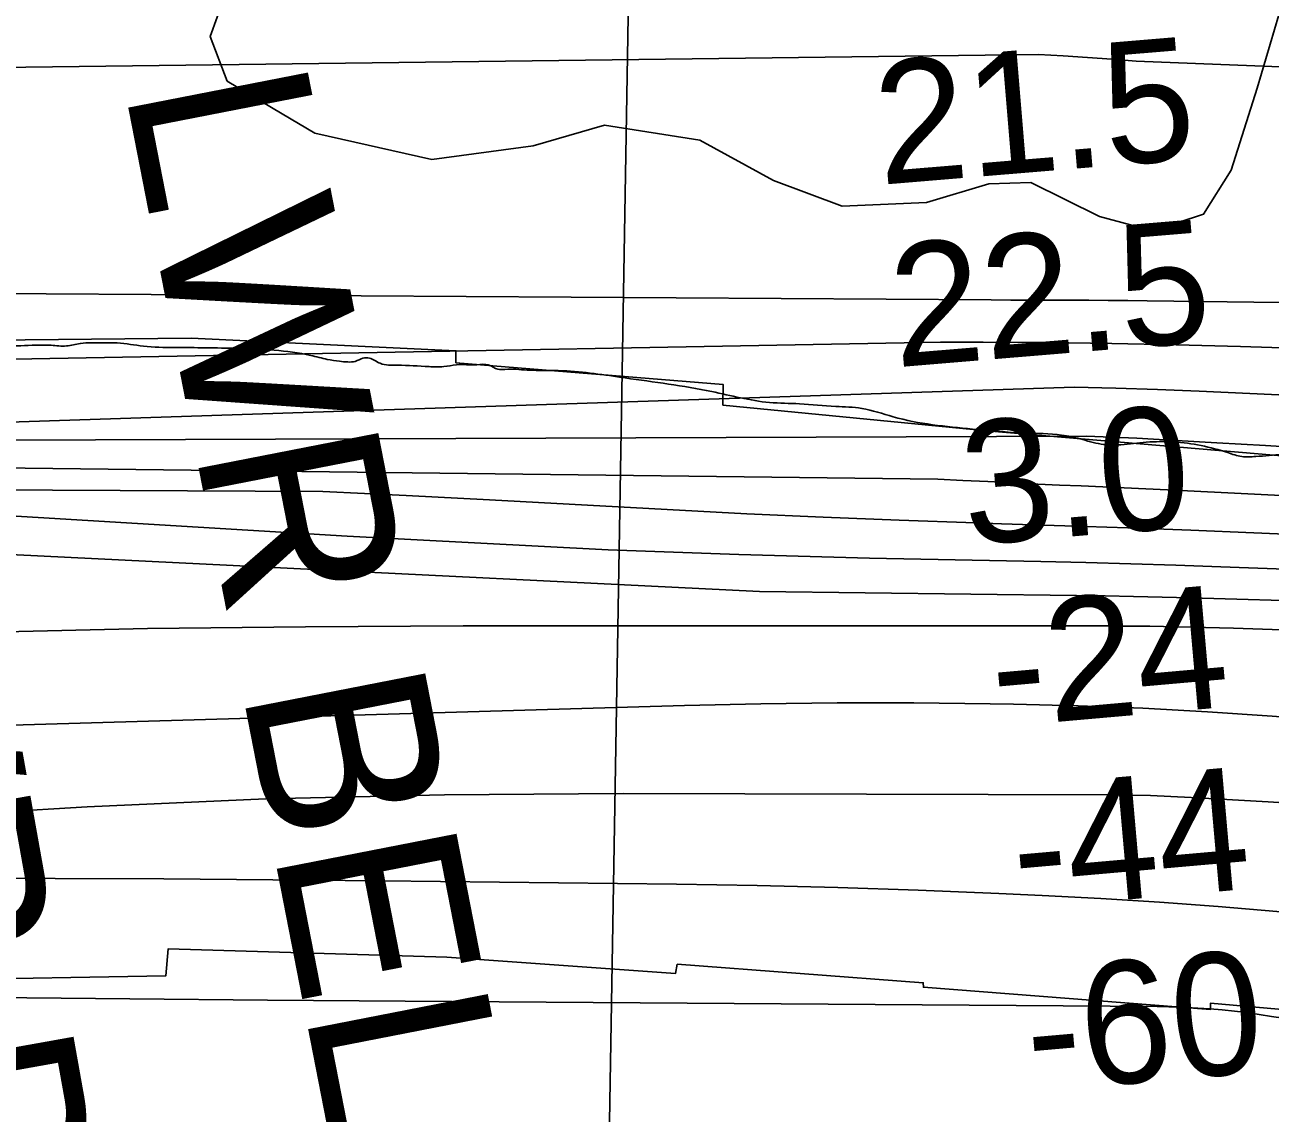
# Model space of a CAD drawing. Extents: x 3445503 to 3483459, y 540493 to 566012.
# Drawn here: x 3460559 to 3461239, y 552293 to 552887 of the extents above; entities that cross this region are included whole.
import ezdxf

# ---------------------------------------------------------------- set-up
doc = ezdxf.new("R2010")
doc.units = 0
for name, color, linetype in [('V-CHAN-NAID', 7, 'Continuous'), ('V-RIVR-EDGE', 7, 'Continuous'), ('V-RIVR-RANG', 7, 'Continuous'), ('V-RRAP-RVMT', 7, 'Continuous'), ('V-SITE-VEGE', 7, 'Continuous'), ('V-TOPO-DPTH', 7, 'Continuous'), ('V-TOPO-MAJR', 7, 'Continuous'), ('V-TOPO-MINR', 7, 'Continuous'), ('V-TOPO-WATR', 7, 'Continuous')]:
    doc.layers.add(name, color=color, linetype=linetype)

msp = doc.modelspace()

# ---------------------------------------------------------------- linework, layer by layer
at = {"layer": 'V-RIVR-EDGE'}
msp.add_spline([(3459768.57, 552611.14), (3459789.19, 552615.14), (3459807.97, 552617.87), (3459828.83, 552619.91), (3459854.56, 552621.58), (3459870.2, 552622.24), (3459879.94, 552623.95), (3459901.5, 552627.72), (3459915.76, 552631.16), (3459931.76, 552633.9), (3459949.84, 552635.6), (3459972.45, 552639.71), (3459990.88, 552643.84), (3460012.44, 552646.91), (3460015.93, 552648.99), (3460027.75, 552649.31), (3460036.79, 552649.98), (3460059.05, 552654.45), (3460073.31, 552657.19), (3460100.77, 552659.56), (3460135.55, 552663.64), (3460158.84, 552666.02), (3460175.53, 552665.28), (3460184.57, 552665.26), (3460195.69, 552665.23), (3460207.86, 552665.2), (3460215.17, 552667.97), (3460227.34, 552671.07), (3460239.52, 552674.51), (3460250.64, 552675.53), (3460259.34, 552676.2), (3460279.5, 552676.15), (3460294.11, 552679.24), (3460308.71, 552680.95), (3460316.7, 552680.23), (3460324.35, 552680.21), (3460336.87, 552682.61), (3460358.09, 552688.82), (3460395.3, 552693.59), (3460418.26, 552697.36), (3460434.95, 552699.06), (3460455.47, 552702.83), (3460484.68, 552707.63), (3460505.19, 552709.31), (3460522.92, 552710.31), (3460546.22, 552711.3), (3460562.56, 552711.95), (3460572.99, 552711.93), (3460581.33, 552711.56), (3460588.98, 552712.93), (3460600.8, 552713.25), (3460609.14, 552713.23), (3460623.39, 552711.45), (3460640.43, 552710.72), (3460674.49, 552710.28), (3460714.81, 552706.36), (3460723.84, 552704.25), (3460730.44, 552703.19), (3460734.96, 552702.83), (3460739.13, 552703.17), (3460743.31, 552704.9), (3460746.79, 552704.89), (3460752.69, 552702.1), (3460762.07, 552701.03), (3460779.45, 552700.29), (3460787.45, 552700.27), (3460794.4, 552701.3), (3460805.53, 552701.27), (3460811.78, 552701.25), (3460816.99, 552698.81), (3460820.82, 552698.8), (3460832.98, 552698.42), (3460852.45, 552698.03), (3460886.51, 552694.12), (3460933.77, 552686.7), (3460965.39, 552680.71), (3460981.72, 552679.98), (3461001.53, 552678.54), (3461015.79, 552677.46), (3461032.81, 552672.9), (3461076.25, 552666.18), (3461104.75, 552664.03), (3461124.91, 552662.94), (3461134.98, 552660.83), (3461146.45, 552658.02), (3461157.22, 552657.64), (3461171.13, 552659), (3461201.02, 552657.19), (3461215.61, 552653.33), (3461223.26, 552651.22), (3461230.9, 552651.2), (3461245.51, 552652.56), (3461264.98, 552654.59), (3461277.15, 552654.22), (3461289.31, 552651.75), (3461298.34, 552648.95), (3461304.6, 552648.93), (3461318.5, 552649.25), (3461335.88, 552647.47), (3461348.74, 552644.65), (3461378.96, 552638.67), (3461396.35, 552638.63), (3461410.95, 552639.28), (3461429.71, 552635.07), (3461449.53, 552635.37), (3461464.82, 552634.63), (3461481.5, 552631.46), (3461495.05, 552630.04), (3461505.48, 552630.01), (3461516.25, 552627.9), (3461522.5, 552624.06), (3461526.67, 552624.75), (3461533.28, 552624.73), (3461544.4, 552623.31), (3461551.7, 552623.29), (3461581.94, 552621.13), (3461622.96, 552621.03), (3461665.36, 552616.41), (3461704.28, 552613.18), (3461755.73, 552610.27), (3461785.62, 552607.77), (3461803.35, 552607.72), (3461810.65, 552609.79), (3461830.81, 552609.05), (3461851.67, 552608.3), (3461862.1, 552610.71), (3461877.74, 552609.62), (3461912.16, 552608.5), (3461932.66, 552605.67), (3461947.25, 552602.15), (3461960.81, 552601.08), (3461979.57, 552598.94), (3462011.55, 552597.13), (3462043.17, 552592.18), (3462061.24, 552589.36), (3462091.82, 552583.37), (3462118.92, 552577.05), (3462130.74, 552576.67), (3462146.38, 552576.28), (3462154.37, 552573.48), (3462157.49, 552569.3), (3462157.48, 552566.87), (3462160.26, 552564.08), (3462164.77, 552563.72), (3462169.29, 552563.71), (3462175.55, 552564.39), (3462185.3, 552568.54), (3462195.72, 552568.17), (3462212.06, 552566.04), (3462217.61, 552563.24), (3462230.47, 552559.39), (3462248.54, 552559), (3462264.52, 552555.13), (3462285.02, 552549.52), (3462300.66, 552548.09), (3462320.82, 552548.04), (3462334.38, 552546.96), (3462346.88, 552543.11), (3462355.22, 552540.66), (3462369.47, 552538.53), (3462386.15, 552537.45), (3462403.18, 552536.02), (3462416.73, 552532.16), (3462421.59, 552530.41), (3462426.46, 552530.05), (3462431.67, 552530.04), (3462442.1, 552530.36), (3462452.88, 552530.68), (3462457.74, 552528.24), (3462461.22, 552528.23), (3462462.96, 552528.92), (3462470.95, 552529.25), (3462480.69, 552528.87), (3462484.5, 552525.74), (3462490.41, 552525.37), (3462494.58, 552525.36), (3462502.58, 552525), (3462523.43, 552523.55), (3462542.55, 552522.46), (3462550.89, 552522.1), (3462557.49, 552519.3), (3462567.92, 552519.62), (3462581.48, 552519.93), (3462586.35, 552523.05), (3462594, 552523.03), (3462604.77, 552520.57), (3462609.28, 552517.78), (3462611.72, 552518.12), (3462612.76, 552520.2), (3462614.85, 552521.24), (3462627.37, 552523.3), (3462639.89, 552524.66), (3462644.42, 552526.73), (3462648.93, 552526.72), (3462655.88, 552525.31), (3462660.05, 552525.3), (3462669.09, 552524.93), (3462684.04, 552525.59), (3462688.91, 552525.58), (3462689.25, 552522.8), (3462693.06, 552518.62), (3462695.15, 552518.26), (3462698.62, 552518.25), (3462711.49, 552518.57), (3462726.78, 552518.18), (3462738.26, 552518.85), (3462745.21, 552517.79), (3462755.28, 552513.94), (3462761.88, 552513.93), (3462765.01, 552513.92), (3462771.27, 552514.25), (3462782.74, 552513.18), (3462791.42, 552511.07), (3462806.02, 552507.91), (3462816.44, 552506.14), (3462824.44, 552506.47), (3462826.52, 552505.08), (3462826.51, 552502.29), (3462829.64, 552501.94), (3462834.51, 552501.58), (3462840.76, 552501.56), (3462850.85, 552503.28), (3462853.63, 552503.27), (3462854.32, 552501.18), (3462861.61, 552498.04), (3462864.74, 552498.38), (3462867.88, 552500.11), (3462874.83, 552502.17), (3462877.27, 552501.82), (3462882.82, 552497.98), (3462892.2, 552493.79), (3462900.88, 552492.38), (3462911.31, 552492.35), (3462919.31, 552491.98), (3462928, 552491.96), (3462936.69, 552492.29), (3462942.25, 552493.32), (3462947.47, 552493.3), (3462948.86, 552492.95), (3462949.89, 552490.52), (3462953.02, 552489.12), (3462958.93, 552489.8), (3462964.84, 552489.78), (3462977.35, 552487.67), (3462980.83, 552487.66), (3462983.26, 552486.61), (3462986.38, 552485.91), (3462993.68, 552486.24), (3462998.55, 552485.53), (3463001.33, 552483.09), (3463005.14, 552480.3), (3463007.58, 552480.29), (3463012.09, 552480.28), (3463014.88, 552482.01), (3463024.61, 552481.64), (3463032.26, 552479.88), (3463041.97, 552473.6), (3463050.66, 552470.8), (3463057.26, 552470.78), (3463065.6, 552467.98), (3463071.85, 552464.84), (3463086.1, 552465.15), (3463104.52, 552461.98), (3463127.8, 552459.14), (3463143.44, 552457.01), (3463158.39, 552458.71), (3463171.95, 552456.6), (3463191.06, 552453.07), (3463217.81, 552448.49), (3463238.32, 552447.74), (3463251.17, 552443.54), (3463260.21, 552444.21), (3463269.95, 552445.92)], degree=3, dxfattribs=at)
at = {"layer": 'V-RIVR-RANG'}
msp.add_line((3460891.14, 553069.92), (3460876.05, 552170.05), dxfattribs=at)
at = {"layer": 'V-RRAP-RVMT'}
for points in [[(3461789.44, 552608.3), (3461645.69, 552621.4), (3461644.74, 552616.14), (3461507.33, 552627.99), (3461506.85, 552625.81), (3461378.24, 552638.43), (3461378.3, 552640.35), (3461084.02, 552665.24), (3460939.86, 552679.27), (3460940.01, 552690.53), (3460794.04, 552702.37), (3460794.06, 552708.96), (3460649.55, 552715.89), (3460486.16, 552714.25), (3460486.48, 552706.67), (3460329.15, 552696.43), (3460330.6, 552683.35), (3460044.43, 552656.78), (3460045.16, 552649.86), (3459891.13, 552634.24), (3459891.23, 552632.24), (3459763.73, 552613.42), (3459763.14, 552614.83), (3459598.9, 552579.16)], [(3460511.09, 552365.5), (3460635.57, 552367.6), (3460636.93, 552382.46), (3460789.07, 552377.87), (3460914.07, 552368.97), (3460914.94, 552373.98), (3461049.34, 552363.85), (3461049.37, 552361.43), (3461206.15, 552349.22), (3461206.2, 552352.64), (3461338.2, 552341.15), (3461337.66, 552336.97), (3461416.84, 552330.54), (3461415.83, 552304.5), (3461479.97, 552297.81), (3461478.22, 552252.08)]]:
    msp.add_lwpolyline(points, dxfattribs=at)
at = {"layer": 'V-SITE-VEGE'}
msp.add_lwpolyline([(3461245.89, 552900.47), (3461231.62, 552852.32), (3461217.41, 552807.53), (3461202.41, 552783.58), (3461174.69, 552774.45), (3461145.56, 552782.23), (3461108.16, 552800.82), (3461085.08, 552800.07), (3461051.17, 552789.92), (3461005, 552787.83), (3460967.53, 552801.93), (3460927.38, 552823.94), (3460875.18, 552832.08), (3460836.19, 552820.89), (3460780.93, 552813.33), (3460717.03, 552827.84), (3460699.19, 552838.25), (3460669.09, 552856.17), (3460659.92, 552880.51), (3460667.56, 552901.76)], dxfattribs=at)
at = {"layer": 'V-TOPO-DPTH'}
for points in [[(3461770.01, 552646.61), (3461575.25, 552663.76), (3461505.22, 552669.48), (3461435.15, 552674.6), (3461365.02, 552678.85), (3461294.86, 552682.5), (3461200.02, 552686.83), (3461177.24, 552687.76), (3461154.45, 552688.55), (3461131.66, 552689.12), (3460316.97, 552662.33), (3460288.86, 552660.31), (3460260.79, 552657.82), (3460232.8, 552654.64), (3460204.85, 552651), (3459847.04, 552599.92), (3459758.38, 552586.61), (3459669.85, 552572.45)], [(3461629.18, 552610.57), (3461555.56, 552614.42), (3461182.76, 552633.05), (3461170.95, 552633.62), (3461159.14, 552634.17), (3461147.33, 552634.67), (3461135.51, 552635.16), (3461123.7, 552635.64), (3461111.89, 552636.16), (3461100.08, 552636.72), (3461088.27, 552637.31), (3461084.56, 552637.51), (3461070.89, 552638.19), (3461057.23, 552638.85), (3460437.78, 552646.35), (3460297.2, 552637.31), (3460281.12, 552636.04), (3460265.08, 552634.46), (3460249.09, 552632.4), (3460233.14, 552630.03), (3459817.57, 552562.02), (3459735.23, 552547.81), (3459653.08, 552532.65)], [(3459653.08, 552532.65), (3459735.23, 552547.81), (3459817.57, 552562.02), (3460233.14, 552630.03), (3460249.09, 552632.4), (3460265.08, 552634.46), (3460281.12, 552636.04), (3460297.2, 552637.31), (3460437.78, 552646.35), (3461057.23, 552638.85), (3461070.89, 552638.19), (3461084.56, 552637.51), (3461088.27, 552637.31), (3461100.08, 552636.72), (3461111.89, 552636.16), (3461123.7, 552635.64), (3461135.51, 552635.16), (3461147.33, 552634.67), (3461159.14, 552634.17), (3461170.95, 552633.62), (3461182.76, 552633.05), (3461555.56, 552614.42), (3461629.18, 552610.57)], [(3460538.69, 552619.5), (3460734.76, 552607.75), (3460877.3, 552600.26), (3460948.61, 552597.72), (3461019.96, 552595.79), (3461113.53, 552593.84), (3461138.1, 552593.28), (3461162.68, 552592.63), (3461187.24, 552591.87), (3461211.81, 552591.03), (3461322.85, 552586.98), (3461402.91, 552583.68), (3461482.95, 552579.89), (3461562.95, 552575.34), (3461642.93, 552570.29)], [(3460538.69, 552619.5), (3460734.76, 552607.75), (3460877.3, 552600.26), (3460948.61, 552597.72), (3461019.96, 552595.79), (3461113.53, 552593.84), (3461138.1, 552593.28), (3461162.68, 552592.63), (3461187.24, 552591.87), (3461211.81, 552591.03), (3461322.85, 552586.98), (3461402.91, 552583.68), (3461482.95, 552579.89), (3461562.95, 552575.34), (3461642.93, 552570.29)], [(3461666.82, 552525.08), (3461549.35, 552535.14), (3461503.12, 552539), (3461456.88, 552542.72), (3461410.62, 552546.25), (3461364.35, 552549.64), (3461324.77, 552552.45), (3461298.27, 552554.14), (3461271.76, 552555.58), (3461245.24, 552556.64), (3461218.7, 552557.45), (3461180.49, 552558.33), (3461173.05, 552558.48), (3461165.6, 552558.59), (3461158.15, 552558.65), (3461150.71, 552558.68), (3460798.11, 552558.71), (3460711.91, 552558.28), (3460625.71, 552557.25), (3460539.53, 552555.35)], [(3460539.53, 552555.35), (3460625.71, 552557.25), (3460711.91, 552558.28), (3460798.11, 552558.71), (3461150.71, 552558.68), (3461158.15, 552558.65), (3461165.6, 552558.59), (3461173.05, 552558.48), (3461180.49, 552558.33), (3461218.7, 552557.45), (3461245.24, 552556.64), (3461271.76, 552555.58), (3461298.27, 552554.14), (3461324.77, 552552.45), (3461364.35, 552549.64), (3461410.62, 552546.25), (3461456.88, 552542.72), (3461503.12, 552539), (3461549.35, 552535.14), (3461666.82, 552525.08)], [(3461625.97, 552477.15), (3461534.73, 552485.59), (3461443.43, 552493.38), (3461352.09, 552500.73), (3461239.97, 552509.34), (3461204.65, 552511.74), (3461169.31, 552513.71), (3461133.94, 552515.05), (3461098.55, 552515.98), (3461085.86, 552516.19), (3461044.12, 552516.62), (3461002.37, 552516.66), (3460960.63, 552516.12), (3460918.89, 552515.2), (3460327, 552498.01), (3460308.57, 552497.27), (3460290.16, 552496.26), (3460271.77, 552494.85), (3460253.4, 552493.17), (3460235.08, 552491.05), (3460216.81, 552488.62), (3460198.6, 552485.74), (3460180.43, 552482.54), (3459378.38, 552331.03)], [(3459378.38, 552331.03), (3460180.43, 552482.54), (3460198.6, 552485.74), (3460216.81, 552488.62), (3460235.08, 552491.05), (3460253.4, 552493.17), (3460271.77, 552494.85), (3460290.16, 552496.26), (3460308.57, 552497.27), (3460327, 552498.01), (3460918.89, 552515.2), (3460960.63, 552516.12), (3461002.37, 552516.66), (3461044.12, 552516.62), (3461085.86, 552516.19), (3461098.55, 552515.98), (3461133.94, 552515.05), (3461169.31, 552513.71), (3461204.65, 552511.74), (3461239.97, 552509.34), (3461352.09, 552500.73), (3461443.43, 552493.38), (3461534.73, 552485.59), (3461625.97, 552477.15)], [(3461678.17, 552418.25), (3461612.44, 552425.49), (3461526.54, 552435.04), (3461489.09, 552439.17), (3461451.63, 552443.26), (3461414.16, 552447.28), (3461376.69, 552451.25), (3461365.6, 552452.42), (3461333.65, 552455.54), (3461301.68, 552458.35), (3461269.66, 552460.7), (3461237.62, 552462.73), (3461195.68, 552465.08), (3461184.59, 552465.62), (3461173.5, 552466.03), (3461162.4, 552466.27), (3461151.3, 552466.4), (3460885.41, 552467.23), (3460787.78, 552466.46), (3460690.2, 552464.25), (3460592.69, 552459.89), (3460495.23, 552454.1)], [(3460495.23, 552454.1), (3460592.69, 552459.89), (3460690.2, 552464.25), (3460787.78, 552466.46), (3460885.41, 552467.23), (3461151.3, 552466.4), (3461162.4, 552466.27), (3461173.5, 552466.03), (3461184.59, 552465.62), (3461195.68, 552465.08), (3461237.62, 552462.73), (3461269.66, 552460.7), (3461301.68, 552458.35), (3461333.65, 552455.54), (3461365.6, 552452.42), (3461376.69, 552451.25), (3461414.16, 552447.28), (3461451.63, 552443.26), (3461489.09, 552439.17), (3461526.54, 552435.04), (3461612.44, 552425.49), (3461678.17, 552418.25)]]:
    msp.add_lwpolyline(points, dxfattribs=at)
at = {"layer": 'V-TOPO-MAJR'}
msp.add_lwpolyline([(3461642.93, 552363.71), (3461565.59, 552371.95), (3461488.22, 552379.89), (3461410.81, 552387.4), (3461333.37, 552394.62), (3461242.47, 552402.83), (3461210.44, 552405.51), (3461178.39, 552407.9), (3461146.32, 552409.86), (3461114.22, 552411.54), (3461090.52, 552412.62), (3461046.56, 552414.39), (3461002.59, 552415.87), (3460958.6, 552416.9), (3460914.6, 552417.63), (3460753.5, 552419.49), (3460694.05, 552420.08), (3460634.6, 552420.55), (3460575.15, 552420.83), (3460515.69, 552420.98)], dxfattribs=at)
at = {"layer": 'V-TOPO-MINR'}
for points in [[(3459326.78, 552760.13), (3459740.22, 552810.25), (3459901.45, 552828.33), (3459982.19, 552836.21), (3460062.98, 552843.52), (3460166.94, 552852.36), (3460195.8, 552854.68), (3460224.68, 552856.82), (3460253.58, 552858.7), (3460282.49, 552860.4), (3461112.34, 552870.78), (3461125.68, 552870.01), (3461139.01, 552869.14), (3461152.34, 552868.14), (3461165.65, 552867.04), (3461864.67, 552839.63)], [(3461813.16, 552728.27), (3461171.7, 552736.3), (3461161.04, 552736.41), (3461150.39, 552736.48), (3461139.73, 552736.51), (3461129.08, 552736.5), (3461118.42, 552736.49), (3461107.77, 552736.51), (3461097.11, 552736.59), (3461086.45, 552736.69), (3460283.33, 552741.9), (3460264.8, 552740.01), (3460246.31, 552737.85), (3460227.87, 552735.28), (3460209.47, 552732.44), (3459632.9, 552636.18)], [(3461716.41, 552692.43), (3461439.81, 552704.28), (3461222.64, 552711.28), (3461187.5, 552712.25), (3461152.35, 552713), (3461117.19, 552713.42), (3461082.04, 552713.63), (3461058.7, 552713.65), (3460264.48, 552699.02), (3460258.96, 552698.86), (3460253.45, 552698.65), (3460247.94, 552698.35), (3460242.43, 552697.99), (3460236.94, 552697.51), (3460231.46, 552696.9), (3460226.01, 552696.11), (3460220.57, 552695.2), (3459312.95, 552528.09)], [(3461770.01, 552646.61), (3461575.25, 552663.76), (3461505.22, 552669.48), (3461435.15, 552674.6), (3461365.02, 552678.85), (3461294.86, 552682.5), (3461200.02, 552686.83), (3461177.24, 552687.76), (3461154.45, 552688.55), (3461131.66, 552689.12), (3460316.97, 552662.33), (3460288.86, 552660.31), (3460260.79, 552657.82), (3460232.8, 552654.64), (3460204.85, 552651), (3459847.04, 552599.92), (3459758.38, 552586.61), (3459669.85, 552572.45)], [(3461726.78, 552625.99), (3461548.7, 552636.92), (3461501.01, 552639.89), (3461453.33, 552642.93), (3461405.65, 552646.07), (3461357.97, 552649.26), (3461315.51, 552652.16), (3461289.07, 552653.91), (3461262.62, 552655.61), (3461236.16, 552657.21), (3461209.71, 552658.76), (3461175.11, 552660.73), (3461165.95, 552661.21), (3461156.78, 552661.64), (3461147.61, 552661.99), (3461138.44, 552662.3), (3460498.59, 552660.03), (3460304.92, 552647.27), (3460284.14, 552645.6), (3460263.42, 552643.54), (3460242.75, 552640.89), (3460222.14, 552637.85), (3459510.27, 552522.51)], [(3461693.49, 552586.86), (3461591.92, 552592.79), (3461490.31, 552597.99), (3461388.68, 552602.72), (3461229.84, 552609.53), (3461195.42, 552610.94), (3461160.99, 552612.26), (3461126.56, 552613.44), (3461092.13, 552614.53), (3461077.78, 552614.95), (3461036.18, 552616.36), (3460994.59, 552618), (3460953.01, 552619.98), (3460812.45, 552627.63), (3460766.91, 552629.9), (3460721.36, 552632.07), (3460388.98, 552633.83)], [(3461642.93, 552570.29), (3461562.95, 552575.34), (3461482.95, 552579.89), (3461402.91, 552583.68), (3461322.85, 552586.98), (3461211.81, 552591.03), (3461187.24, 552591.87), (3461162.68, 552592.63), (3461138.1, 552593.28), (3461113.53, 552593.84), (3461019.96, 552595.79), (3460948.61, 552597.72), (3460877.3, 552600.26), (3460734.76, 552607.75), (3460538.69, 552619.5)], [(3461684.91, 552547.28), (3461483.36, 552561.27), (3461430.22, 552564.64), (3461377.06, 552567.59), (3461323.87, 552569.91), (3461270.66, 552571.8), (3461195.43, 552574.03), (3461179.82, 552574.46), (3461164.21, 552574.83), (3461148.59, 552575.12), (3461132.98, 552575.36), (3460959.96, 552577.55), (3460384.72, 552605.89)], [(3461666.82, 552525.08), (3461549.35, 552535.14), (3461503.12, 552539), (3461456.88, 552542.72), (3461410.62, 552546.25), (3461364.35, 552549.64), (3461324.77, 552552.45), (3461298.27, 552554.14), (3461271.76, 552555.58), (3461245.24, 552556.64), (3461218.7, 552557.45), (3461180.49, 552558.33), (3461173.05, 552558.48), (3461165.6, 552558.59), (3461158.15, 552558.65), (3461150.71, 552558.68), (3460798.11, 552558.71), (3460711.91, 552558.28), (3460625.71, 552557.25), (3460539.53, 552555.35)], [(3461625.97, 552477.15), (3461534.73, 552485.59), (3461443.43, 552493.38), (3461352.09, 552500.73), (3461239.97, 552509.34), (3461204.65, 552511.74), (3461169.31, 552513.71), (3461133.94, 552515.05), (3461098.55, 552515.98), (3461085.86, 552516.19), (3461044.12, 552516.62), (3461002.37, 552516.66), (3460960.63, 552516.12), (3460918.89, 552515.2), (3460327, 552498.01), (3460308.57, 552497.27), (3460290.16, 552496.26), (3460271.77, 552494.85), (3460253.4, 552493.17), (3460235.08, 552491.05), (3460216.81, 552488.62), (3460198.6, 552485.74), (3460180.43, 552482.54), (3459378.38, 552331.03)], [(3461678.17, 552418.25), (3461612.44, 552425.49), (3461526.54, 552435.04), (3461489.09, 552439.17), (3461451.63, 552443.26), (3461414.16, 552447.28), (3461376.69, 552451.25), (3461365.6, 552452.42), (3461333.65, 552455.54), (3461301.68, 552458.35), (3461269.66, 552460.7), (3461237.62, 552462.73), (3461195.68, 552465.08), (3461184.59, 552465.62), (3461173.5, 552466.03), (3461162.4, 552466.27), (3461151.3, 552466.4), (3460885.41, 552467.23), (3460787.78, 552466.46), (3460690.2, 552464.25), (3460592.69, 552459.89), (3460495.23, 552454.1)], [(3461621.5, 552303.28), (3461527.49, 552310.19), (3461433.62, 552320.08), (3461259.54, 552342.62), (3461252.83, 552343.53), (3461246.14, 552344.48), (3461239.45, 552345.5), (3461232.77, 552346.57), (3461226.08, 552347.56), (3461219.37, 552348.42), (3461212.65, 552349.06), (3461205.9, 552349.55), (3461189.68, 552350.49), (3461186.53, 552350.65), (3461183.38, 552350.77), (3461180.23, 552350.85), (3461177.08, 552350.9), (3460766.39, 552353.82), (3460691.21, 552354.39), (3460616.04, 552355.02), (3460540.86, 552355.72)]]:
    msp.add_lwpolyline(points, dxfattribs=at)
at = {"layer": 'V-TOPO-WATR'}
msp.add_lwpolyline([(3461629.18, 552610.57), (3461555.56, 552614.42), (3461182.76, 552633.05), (3461170.95, 552633.62), (3461159.14, 552634.17), (3461147.33, 552634.67), (3461135.51, 552635.16), (3461123.7, 552635.64), (3461111.89, 552636.16), (3461100.08, 552636.72), (3461088.27, 552637.31), (3461084.56, 552637.51), (3461070.89, 552638.19), (3461057.23, 552638.85), (3460437.78, 552646.35), (3460297.2, 552637.31), (3460281.12, 552636.04), (3460265.08, 552634.46), (3460249.09, 552632.4), (3460233.14, 552630.03), (3459817.57, 552562.02), (3459735.23, 552547.81), (3459653.08, 552532.65)], dxfattribs=at)

# ---------------------------------------------------------------- texts
at = {"layer": 'V-CHAN-NAID'}
for s, rotation, p in [('LWR BELMONT RANGE LWR SIDE REAR', 281.04728, (3460613.01, 552852.49)), ('LWR BELMONT RANGE LWR SIDE FRONT (152.2)', 280.14686, (3460425.97, 552656.64))]:
    msp.add_text(s, height=100, rotation=rotation, dxfattribs=at).set_placement(p)
at = {"layer": 'V-RIVR-RANG'}
for s, rotation, p in [('21.5', 4.74833, (3461025.79, 552799.54)), ('22.5', 4.74833, (3461034.31, 552699.9)), ('3.0', 4.74833, (3461073.06, 552602.78)), ('-24', 5.03083, (3461088.88, 552503.34)), ('-44', 5.03083, (3461100.56, 552403.99)), ('-60', 5.03083, (3461108.03, 552304.26))]:
    msp.add_text(s, height=67, rotation=rotation, dxfattribs=at).set_placement(p)

doc.saveas('drawing.dxf')
